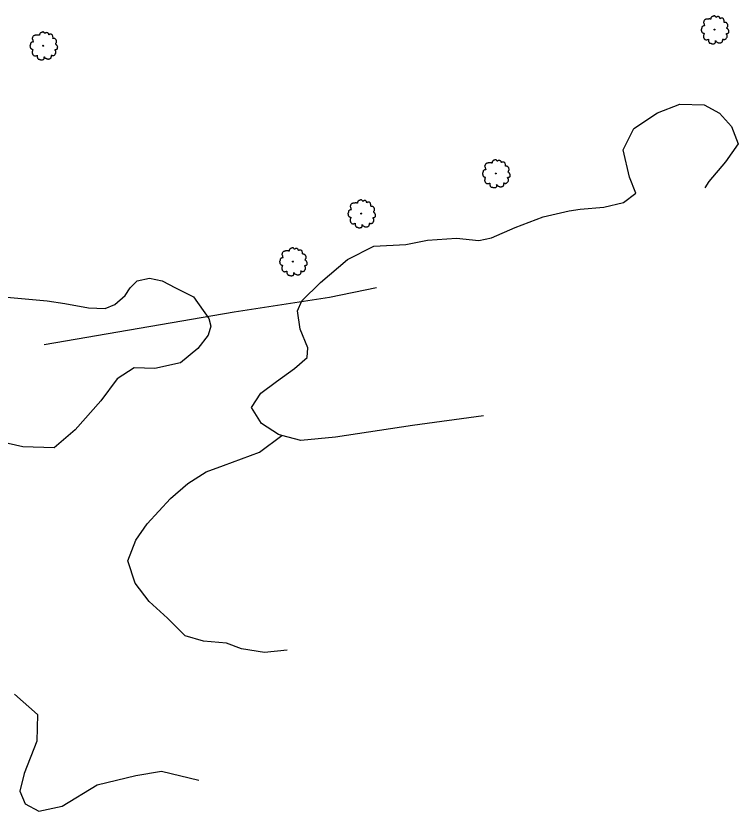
# Model space of a CAD drawing. Extents: x 2161152 to 2175754, y 602179 to 617749.
# Drawn here: x 2163039.1 to 2163322.5, y 604632 to 604944.2 of the extents above; entities that cross this region are included whole.
import ezdxf

# ---------------------------------------------------------------- set-up
doc = ezdxf.new("R2010")
doc.units = 0
doc.layers.add('RD_EX_Fence_ChLk', color=7, linetype='Continuous')
doc.layers.add('RD_EX_VEG', color=7, linetype='Continuous')

msp = doc.modelspace()

# ---------------------------------------------------------------- linework, layer by layer
at = {"layer": 'RD_EX_Fence_ChLk'}
msp.add_lwpolyline([(2163050.13, 604815.19), (2163124.69, 604827.99), (2163162.12, 604833.7), (2163180.52, 604837.54)], dxfattribs=at)
at = {"layer": 'RD_EX_VEG'}
for points in [[(2163222.6, 604787.2), (2163194.63, 604783.35), (2163164.48, 604778.77), (2163150.83, 604777.49), (2163143.43, 604779.45), (2163142.15, 604779.79), (2163135.48, 604784.15), (2163131.51, 604790.47), (2163135.19, 604796.05), (2163141.33, 604800.68), (2163148.41, 604805.74), (2163153.32, 604810.02), (2163153.58, 604813.84), (2163150.67, 604821.17), (2163149.56, 604828.34), (2163151.2, 604832.28), (2163158.61, 604839.52), (2163169.21, 604848.59), (2163179.55, 604853.76), (2163192.11, 604854.46), (2163200.56, 604856.19), (2163212, 604856.87), (2163220.68, 604856.06), (2163225.65, 604857.04), (2163235, 604861.12), (2163246, 604865.35), (2163256.22, 604867.64), (2163260.42, 604868.26), (2163269.76, 604869.11), (2163277.51, 604870.86), (2163282.32, 604874.6), (2163279.85, 604880.92), (2163277.42, 604891.6), (2163281.55, 604899.99), (2163290.87, 604906.14), (2163299.55, 604909.5), (2163309.15, 604909.2), (2163315.19, 604905.98), (2163319.88, 604900.72), (2163322.45, 604893.98), (2163317.55, 604886.88), (2163311.02, 604879.13), (2163309.38, 604876.68)], [(2163035.46, 604833.72), (2163051.32, 604832.33), (2163058.26, 604831.26), (2163067.57, 604829.51), (2163074.14, 604829.29), (2163077.88, 604830.89), (2163081.98, 604834.39), (2163083.87, 604837.46), (2163086.64, 604840.23), (2163091.47, 604841.22), (2163096.44, 604840.16), (2163101.64, 604837.44), (2163108.73, 604833.83), (2163114.77, 604825.4), (2163115.61, 604822.31), (2163114.52, 604818.88), (2163110.5, 604813.65), (2163103.7, 604808.03), (2163093.57, 604805.77), (2163085.47, 604805.95), (2163078.86, 604801.7), (2163072.4, 604793.11), (2163062.36, 604781.66), (2163054.13, 604774.61), (2163041.75, 604775.02), (2163027.22, 604778.26)], [(2163145.56, 604695.18), (2163136.61, 604694.22), (2163127.57, 604695.74), (2163121.72, 604697.95), (2163112.62, 604698.73), (2163105.49, 604700.78), (2163098.52, 604707.73), (2163091.36, 604714.26), (2163085.83, 604721.45), (2163082.94, 604730.22), (2163086.1, 604738.33), (2163090.6, 604744.77), (2163099.71, 604754.76), (2163106.59, 604760.6), (2163113.7, 604765.24), (2163120.49, 604767.6), (2163134.7, 604772.95), (2163143.43, 604779.45)], [(2163038.52, 604677.9), (2163047.56, 604669.87), (2163047.24, 604659.43), (2163042.26, 604646.75), (2163040.57, 604639.74), (2163042.71, 604634.78), (2163048, 604631.98), (2163057.19, 604633.93), (2163070.96, 604642.24), (2163086.11, 604645.99), (2163096.22, 604647.69), (2163110.82, 604644.09)]]:
    msp.add_lwpolyline(points, dxfattribs=at)
for centre, radius in [((2163313.2, 604938.78), 0.188), ((2163313.19, 604938.76), 0.000075), ((2163049.79, 604932.47), 0.188), ((2163049.78, 604932.46), 0.000075), ((2163227.36, 604882.3), 0.188), ((2163227.35, 604882.28), 0.000075), ((2163174.57, 604866.55), 0.188), ((2163174.56, 604866.53), 0.000075), ((2163147.75, 604847.72), 0.188), ((2163147.74, 604847.71), 0.000075)]:
    msp.add_circle(centre, radius, dxfattribs=at)
for points in [[(2163313.3, 604944.15), (2163313.07, 604944.17), (2163312.83, 604944.1), (2163312.64, 604944.02), (2163312.47, 604943.97), (2163312.31, 604943.89), (2163312.08, 604943.76), (2163311.91, 604943.61), (2163311.82, 604943.42), (2163311.78, 604943.25), (2163311.74, 604943.05), (2163311.74, 604942.92), (2163311.65, 604942.9), (2163311.54, 604942.92), (2163311.35, 604942.97), (2163311.16, 604942.97), (2163310.97, 604942.97), (2163310.71, 604942.95), (2163310.45, 604942.95), (2163310.24, 604942.92), (2163310, 604942.88), (2163309.72, 604942.79), (2163309.46, 604942.69), (2163309.23, 604942.5), (2163309.04, 604942.15), (2163308.95, 604941.89), (2163308.84, 604941.7), (2163308.95, 604941.36), (2163309.08, 604941.1), (2163309.1, 604940.95), (2163309.16, 604940.63), (2163309.23, 604940.46), (2163309.33, 604940.31), (2163309.27, 604940.29), (2163308.99, 604940.26), (2163308.76, 604940.18), (2163308.44, 604940.01), (2163308.28, 604939.84), (2163308.2, 604939.6), (2163308.18, 604939.34), (2163308.11, 604939.19), (2163308.05, 604938.98), (2163308.03, 604938.93), (2163307.99, 604938.68), (2163308.07, 604938.34), (2163308.09, 604938.08), (2163308.18, 604937.91), (2163308.29, 604937.78), (2163308.43, 604937.59), (2163308.73, 604937.43), (2163308.97, 604937.35), (2163309.12, 604937.33), (2163308.99, 604936.96), (2163308.95, 604936.69), (2163308.86, 604936.4), (2163308.86, 604936.34), (2163308.82, 604935.98), (2163308.93, 604935.74), (2163308.99, 604935.46), (2163309.12, 604935.29), (2163309.33, 604935.06), (2163309.57, 604934.9), (2163309.94, 604934.8), (2163310.24, 604934.82), (2163310.67, 604934.95), (2163310.86, 604935.01), (2163310.84, 604934.88), (2163310.86, 604934.6), (2163310.86, 604934.28), (2163310.97, 604934.03), (2163311.05, 604933.83), (2163311.16, 604933.64), (2163311.41, 604933.47), (2163311.71, 604933.42), (2163312.02, 604933.3), (2163312.36, 604933.25), (2163312.74, 604933.23), (2163313.19, 604933.34), (2163313.39, 604933.43), (2163313.47, 604933.57), (2163313.62, 604933.85), (2163313.58, 604934.01), (2163313.6, 604934.46), (2163313.67, 604934.33), (2163313.8, 604934.07), (2163314.18, 604933.85), (2163314.48, 604933.71), (2163314.84, 604933.6), (2163315.06, 604933.55), (2163315.42, 604933.6), (2163315.7, 604933.66), (2163315.98, 604933.75), (2163316.2, 604933.96), (2163316.33, 604934.16), (2163316.37, 604934.37), (2163316.43, 604934.65), (2163316.47, 604934.78)], [(2163316.47, 604934.78), (2163316.41, 604934.91), (2163316.37, 604935.1), (2163316.43, 604935.08), (2163316.56, 604935.05), (2163316.77, 604934.95), (2163316.93, 604934.9), (2163317.18, 604934.91), (2163317.38, 604934.99), (2163317.72, 604935.2), (2163317.93, 604935.55), (2163318.13, 604935.85), (2163318.19, 604936.1), (2163318.15, 604936.26), (2163318.13, 604936.64), (2163317.98, 604936.83), (2163317.95, 604936.92), (2163317.87, 604937.22), (2163317.93, 604937.26), (2163318.13, 604937.29), (2163318.41, 604937.39), (2163318.62, 604937.48), (2163318.79, 604937.61), (2163318.85, 604937.78), (2163318.83, 604938.08), (2163318.86, 604938.38), (2163318.81, 604938.49), (2163318.73, 604938.61), (2163318.68, 604938.76), (2163318.56, 604938.87), (2163318.49, 604938.98), (2163318.41, 604939.06), (2163318.32, 604939.17), (2163318.19, 604939.26), (2163318.08, 604939.3), (2163318.04, 604939.41), (2163318.15, 604939.56), (2163318.19, 604939.64), (2163318.21, 604939.81), (2163318.38, 604940.07), (2163318.41, 604940.37), (2163318.38, 604940.69), (2163318.34, 604940.89), (2163318.23, 604941.1), (2163318.08, 604941.29), (2163317.98, 604941.42), (2163317.85, 604941.51), (2163317.61, 604941.61), (2163317.42, 604941.64), (2163317.16, 604941.64), (2163317.01, 604941.68), (2163317.03, 604941.72), (2163317.03, 604941.83), (2163317.03, 604942.04), (2163316.97, 604942.37), (2163316.86, 604942.75), (2163316.86, 604942.77), (2163316.78, 604942.95), (2163316.62, 604943.1), (2163316.48, 604943.18), (2163316.33, 604943.27), (2163316.15, 604943.29), (2163315.92, 604943.29), (2163315.72, 604943.25), (2163315.57, 604943.18), (2163315.44, 604943.09), (2163315.38, 604943.2), (2163315.3, 604943.42), (2163315.27, 604943.54), (2163315.15, 604943.67), (2163314.99, 604943.82), (2163314.65, 604943.91), (2163314.18, 604943.85), (2163313.95, 604943.7), (2163313.84, 604943.57), (2163313.8, 604943.67), (2163313.65, 604943.82), (2163313.58, 604943.95), (2163313.45, 604944.04), (2163313.34, 604944.12), (2163313.26, 604944.15)], [(2163049.89, 604937.85), (2163049.66, 604937.87), (2163049.42, 604937.79), (2163049.23, 604937.72), (2163049.06, 604937.66), (2163048.89, 604937.58), (2163048.67, 604937.45), (2163048.5, 604937.3), (2163048.41, 604937.12), (2163048.37, 604936.95), (2163048.33, 604936.74), (2163048.33, 604936.61), (2163048.24, 604936.59), (2163048.12, 604936.61), (2163047.94, 604936.67), (2163047.75, 604936.67), (2163047.56, 604936.67), (2163047.3, 604936.65), (2163047.04, 604936.65), (2163046.83, 604936.61), (2163046.59, 604936.57), (2163046.31, 604936.48), (2163046.04, 604936.39), (2163045.82, 604936.2), (2163045.63, 604935.84), (2163045.54, 604935.58), (2163045.43, 604935.39), (2163045.54, 604935.05), (2163045.67, 604934.79), (2163045.69, 604934.64), (2163045.74, 604934.32), (2163045.82, 604934.15), (2163045.91, 604934), (2163045.86, 604933.99), (2163045.58, 604933.95), (2163045.35, 604933.87), (2163045.03, 604933.71), (2163044.86, 604933.54), (2163044.79, 604933.29), (2163044.77, 604933.03), (2163044.7, 604932.88), (2163044.64, 604932.67), (2163044.62, 604932.62), (2163044.58, 604932.37), (2163044.66, 604932.04), (2163044.68, 604931.77), (2163044.77, 604931.61), (2163044.88, 604931.47), (2163045.01, 604931.29), (2163045.31, 604931.12), (2163045.56, 604931.04), (2163045.71, 604931.03), (2163045.58, 604930.65), (2163045.54, 604930.39), (2163045.44, 604930.09), (2163045.44, 604930.03), (2163045.41, 604929.68), (2163045.52, 604929.43), (2163045.58, 604929.15), (2163045.71, 604928.98), (2163045.91, 604928.76), (2163046.16, 604928.59), (2163046.53, 604928.49), (2163046.83, 604928.51), (2163047.26, 604928.64), (2163047.45, 604928.7), (2163047.43, 604928.57), (2163047.45, 604928.29), (2163047.45, 604927.97), (2163047.56, 604927.73), (2163047.64, 604927.52), (2163047.75, 604927.33), (2163047.99, 604927.16), (2163048.29, 604927.11), (2163048.61, 604927), (2163048.95, 604926.94), (2163049.32, 604926.92), (2163049.77, 604927.03), (2163049.98, 604927.13), (2163050.06, 604927.26), (2163050.21, 604927.54), (2163050.17, 604927.71), (2163050.19, 604928.16), (2163050.26, 604928.03), (2163050.39, 604927.76), (2163050.77, 604927.54), (2163051.07, 604927.41), (2163051.42, 604927.3), (2163051.65, 604927.24), (2163052, 604927.3), (2163052.29, 604927.35), (2163052.57, 604927.45), (2163052.79, 604927.65), (2163052.92, 604927.86), (2163052.96, 604928.06), (2163053.02, 604928.34), (2163053.05, 604928.48)], [(2163053.05, 604928.48), (2163053, 604928.61), (2163052.96, 604928.79), (2163053.02, 604928.78), (2163053.15, 604928.74), (2163053.35, 604928.64), (2163053.52, 604928.59), (2163053.77, 604928.61), (2163053.97, 604928.68), (2163054.31, 604928.89), (2163054.52, 604929.24), (2163054.72, 604929.54), (2163054.78, 604929.79), (2163054.74, 604929.96), (2163054.72, 604930.33), (2163054.57, 604930.52), (2163054.53, 604930.61), (2163054.46, 604930.91), (2163054.52, 604930.95), (2163054.72, 604930.99), (2163055, 604931.08), (2163055.21, 604931.17), (2163055.38, 604931.31), (2163055.43, 604931.47), (2163055.42, 604931.77), (2163055.45, 604932.07), (2163055.4, 604932.19), (2163055.32, 604932.3), (2163055.27, 604932.45), (2163055.15, 604932.56), (2163055.08, 604932.67), (2163055, 604932.75), (2163054.91, 604932.86), (2163054.78, 604932.96), (2163054.67, 604932.99), (2163054.63, 604933.11), (2163054.74, 604933.26), (2163054.78, 604933.33), (2163054.8, 604933.5), (2163054.97, 604933.76), (2163055, 604934.06), (2163054.97, 604934.38), (2163054.93, 604934.59), (2163054.82, 604934.79), (2163054.67, 604934.98), (2163054.57, 604935.11), (2163054.44, 604935.2), (2163054.2, 604935.3), (2163054.01, 604935.34), (2163053.75, 604935.34), (2163053.6, 604935.37), (2163053.62, 604935.41), (2163053.62, 604935.52), (2163053.62, 604935.73), (2163053.56, 604936.07), (2163053.45, 604936.44), (2163053.45, 604936.46), (2163053.37, 604936.65), (2163053.2, 604936.8), (2163053.07, 604936.87), (2163052.92, 604936.97), (2163052.74, 604936.98), (2163052.51, 604936.98), (2163052.3, 604936.95), (2163052.15, 604936.87), (2163052.02, 604936.78), (2163051.97, 604936.89), (2163051.89, 604937.12), (2163051.85, 604937.23), (2163051.74, 604937.36), (2163051.57, 604937.51), (2163051.24, 604937.6), (2163050.77, 604937.55), (2163050.54, 604937.4), (2163050.43, 604937.27), (2163050.39, 604937.36), (2163050.24, 604937.51), (2163050.17, 604937.64), (2163050.04, 604937.73), (2163049.92, 604937.81), (2163049.85, 604937.85)], [(2163227.46, 604887.67), (2163227.24, 604887.69), (2163226.99, 604887.62), (2163226.81, 604887.54), (2163226.64, 604887.49), (2163226.47, 604887.41), (2163226.24, 604887.28), (2163226.08, 604887.13), (2163225.98, 604886.94), (2163225.94, 604886.77), (2163225.91, 604886.57), (2163225.91, 604886.44), (2163225.81, 604886.42), (2163225.7, 604886.44), (2163225.51, 604886.49), (2163225.33, 604886.49), (2163225.14, 604886.49), (2163224.88, 604886.47), (2163224.61, 604886.47), (2163224.41, 604886.44), (2163224.16, 604886.4), (2163223.88, 604886.3), (2163223.62, 604886.21), (2163223.39, 604886.02), (2163223.21, 604885.67), (2163223.11, 604885.41), (2163223, 604885.22), (2163223.11, 604884.88), (2163223.25, 604884.62), (2163223.26, 604884.47), (2163223.32, 604884.15), (2163223.39, 604883.98), (2163223.49, 604883.83), (2163223.43, 604883.81), (2163223.15, 604883.77), (2163222.93, 604883.7), (2163222.61, 604883.53), (2163222.44, 604883.36), (2163222.36, 604883.12), (2163222.35, 604882.86), (2163222.27, 604882.71), (2163222.21, 604882.5), (2163222.2, 604882.44), (2163222.16, 604882.2), (2163222.23, 604881.86), (2163222.25, 604881.6), (2163222.35, 604881.43), (2163222.46, 604881.3), (2163222.59, 604881.11), (2163222.89, 604880.94), (2163223.13, 604880.87), (2163223.28, 604880.85), (2163223.15, 604880.48), (2163223.11, 604880.21), (2163223.02, 604879.91), (2163223.02, 604879.86), (2163222.98, 604879.5), (2163223.1, 604879.26), (2163223.15, 604878.98), (2163223.28, 604878.81), (2163223.49, 604878.58), (2163223.73, 604878.41), (2163224.11, 604878.32), (2163224.41, 604878.34), (2163224.84, 604878.47), (2163225.03, 604878.53), (2163225.01, 604878.4), (2163225.03, 604878.11), (2163225.03, 604877.8), (2163225.14, 604877.55), (2163225.21, 604877.35), (2163225.33, 604877.16), (2163225.57, 604876.99), (2163225.87, 604876.93), (2163226.19, 604876.82), (2163226.52, 604876.77), (2163226.9, 604876.75), (2163227.35, 604876.86), (2163227.56, 604876.95), (2163227.63, 604877.08), (2163227.78, 604877.37), (2163227.74, 604877.53), (2163227.76, 604877.98), (2163227.84, 604877.85), (2163227.97, 604877.59), (2163228.34, 604877.37), (2163228.64, 604877.23), (2163229, 604877.12), (2163229.22, 604877.07), (2163229.58, 604877.12), (2163229.86, 604877.18), (2163230.14, 604877.27), (2163230.37, 604877.48), (2163230.5, 604877.68), (2163230.54, 604877.89), (2163230.59, 604878.17), (2163230.63, 604878.3)], [(2163230.63, 604878.3), (2163230.57, 604878.43), (2163230.54, 604878.62), (2163230.59, 604878.6), (2163230.72, 604878.56), (2163230.93, 604878.47), (2163231.1, 604878.41), (2163231.34, 604878.43), (2163231.55, 604878.51), (2163231.88, 604878.71), (2163232.09, 604879.07), (2163232.3, 604879.37), (2163232.35, 604879.61), (2163232.32, 604879.78), (2163232.3, 604880.16), (2163232.15, 604880.34), (2163232.11, 604880.44), (2163232.03, 604880.74), (2163232.09, 604880.78), (2163232.3, 604880.81), (2163232.58, 604880.91), (2163232.78, 604881), (2163232.95, 604881.13), (2163233.01, 604881.3), (2163232.99, 604881.6), (2163233.03, 604881.9), (2163232.97, 604882.01), (2163232.9, 604882.13), (2163232.84, 604882.28), (2163232.73, 604882.39), (2163232.65, 604882.5), (2163232.58, 604882.58), (2163232.48, 604882.69), (2163232.35, 604882.78), (2163232.24, 604882.82), (2163232.2, 604882.93), (2163232.32, 604883.08), (2163232.35, 604883.16), (2163232.37, 604883.32), (2163232.54, 604883.59), (2163232.58, 604883.89), (2163232.54, 604884.21), (2163232.5, 604884.41), (2163232.39, 604884.62), (2163232.24, 604884.81), (2163232.15, 604884.94), (2163232.02, 604885.03), (2163231.77, 604885.12), (2163231.59, 604885.16), (2163231.32, 604885.16), (2163231.17, 604885.2), (2163231.19, 604885.24), (2163231.19, 604885.35), (2163231.19, 604885.56), (2163231.14, 604885.89), (2163231.02, 604886.27), (2163231.02, 604886.29), (2163230.95, 604886.47), (2163230.78, 604886.62), (2163230.65, 604886.7), (2163230.5, 604886.79), (2163230.31, 604886.81), (2163230.09, 604886.81), (2163229.88, 604886.77), (2163229.73, 604886.7), (2163229.6, 604886.6), (2163229.54, 604886.72), (2163229.47, 604886.94), (2163229.43, 604887.05), (2163229.32, 604887.19), (2163229.15, 604887.34), (2163228.81, 604887.43), (2163228.34, 604887.37), (2163228.12, 604887.22), (2163228.01, 604887.09), (2163227.97, 604887.19), (2163227.82, 604887.34), (2163227.74, 604887.47), (2163227.61, 604887.56), (2163227.5, 604887.64), (2163227.42, 604887.67)], [(2163174.66, 604871.92), (2163174.44, 604871.94), (2163174.2, 604871.86), (2163174.01, 604871.79), (2163173.84, 604871.73), (2163173.67, 604871.66), (2163173.45, 604871.53), (2163173.28, 604871.38), (2163173.18, 604871.19), (2163173.15, 604871.02), (2163173.11, 604870.81), (2163173.11, 604870.68), (2163173.01, 604870.66), (2163172.9, 604870.68), (2163172.71, 604870.74), (2163172.53, 604870.74), (2163172.34, 604870.74), (2163172.08, 604870.72), (2163171.82, 604870.72), (2163171.61, 604870.68), (2163171.37, 604870.65), (2163171.08, 604870.55), (2163170.82, 604870.46), (2163170.6, 604870.27), (2163170.41, 604869.92), (2163170.32, 604869.65), (2163170.2, 604869.47), (2163170.32, 604869.13), (2163170.45, 604868.87), (2163170.47, 604868.72), (2163170.52, 604868.4), (2163170.6, 604868.23), (2163170.69, 604868.08), (2163170.63, 604868.06), (2163170.35, 604868.02), (2163170.13, 604867.95), (2163169.81, 604867.78), (2163169.64, 604867.61), (2163169.57, 604867.37), (2163169.55, 604867.1), (2163169.47, 604866.95), (2163169.42, 604866.75), (2163169.4, 604866.69), (2163169.36, 604866.45), (2163169.43, 604866.11), (2163169.45, 604865.85), (2163169.55, 604865.68), (2163169.66, 604865.55), (2163169.79, 604865.36), (2163170.09, 604865.19), (2163170.33, 604865.12), (2163170.48, 604865.1), (2163170.35, 604864.72), (2163170.32, 604864.46), (2163170.22, 604864.16), (2163170.22, 604864.11), (2163170.18, 604863.75), (2163170.3, 604863.51), (2163170.35, 604863.22), (2163170.48, 604863.06), (2163170.69, 604862.83), (2163170.93, 604862.66), (2163171.31, 604862.57), (2163171.61, 604862.59), (2163172.04, 604862.72), (2163172.23, 604862.77), (2163172.21, 604862.64), (2163172.23, 604862.36), (2163172.23, 604862.04), (2163172.34, 604861.8), (2163172.41, 604861.59), (2163172.53, 604861.41), (2163172.77, 604861.24), (2163173.07, 604861.18), (2163173.39, 604861.07), (2163173.73, 604861.01), (2163174.1, 604860.99), (2163174.55, 604861.11), (2163174.76, 604861.2), (2163174.83, 604861.33), (2163174.98, 604861.61), (2163174.95, 604861.78), (2163174.96, 604862.23), (2163175.04, 604862.1), (2163175.17, 604861.84), (2163175.54, 604861.61), (2163175.84, 604861.48), (2163176.2, 604861.37), (2163176.43, 604861.31), (2163176.78, 604861.37), (2163177.06, 604861.42), (2163177.34, 604861.52), (2163177.57, 604861.72), (2163177.7, 604861.93), (2163177.74, 604862.14), (2163177.79, 604862.42), (2163177.83, 604862.55)], [(2163177.83, 604862.55), (2163177.78, 604862.68), (2163177.74, 604862.87), (2163177.79, 604862.85), (2163177.92, 604862.81), (2163178.13, 604862.72), (2163178.3, 604862.66), (2163178.54, 604862.68), (2163178.75, 604862.76), (2163179.09, 604862.96), (2163179.29, 604863.32), (2163179.5, 604863.62), (2163179.56, 604863.86), (2163179.52, 604864.03), (2163179.5, 604864.4), (2163179.35, 604864.59), (2163179.31, 604864.69), (2163179.24, 604864.99), (2163179.29, 604865.02), (2163179.5, 604865.06), (2163179.78, 604865.15), (2163179.99, 604865.25), (2163180.16, 604865.38), (2163180.21, 604865.55), (2163180.19, 604865.85), (2163180.23, 604866.15), (2163180.17, 604866.26), (2163180.1, 604866.37), (2163180.04, 604866.52), (2163179.93, 604866.64), (2163179.86, 604866.75), (2163179.78, 604866.82), (2163179.69, 604866.94), (2163179.56, 604867.03), (2163179.44, 604867.07), (2163179.41, 604867.18), (2163179.52, 604867.33), (2163179.56, 604867.4), (2163179.57, 604867.57), (2163179.74, 604867.83), (2163179.78, 604868.13), (2163179.74, 604868.45), (2163179.71, 604868.66), (2163179.59, 604868.87), (2163179.44, 604869.05), (2163179.35, 604869.18), (2163179.22, 604869.28), (2163178.97, 604869.37), (2163178.79, 604869.41), (2163178.52, 604869.41), (2163178.37, 604869.45), (2163178.39, 604869.48), (2163178.39, 604869.6), (2163178.39, 604869.8), (2163178.34, 604870.14), (2163178.22, 604870.51), (2163178.22, 604870.53), (2163178.15, 604870.72), (2163177.98, 604870.87), (2163177.85, 604870.95), (2163177.7, 604871.04), (2163177.51, 604871.06), (2163177.29, 604871.06), (2163177.08, 604871.02), (2163176.93, 604870.95), (2163176.8, 604870.85), (2163176.74, 604870.96), (2163176.67, 604871.19), (2163176.63, 604871.3), (2163176.52, 604871.43), (2163176.35, 604871.58), (2163176.01, 604871.68), (2163175.54, 604871.62), (2163175.32, 604871.47), (2163175.21, 604871.34), (2163175.17, 604871.43), (2163175.02, 604871.58), (2163174.95, 604871.71), (2163174.81, 604871.81), (2163174.7, 604871.88), (2163174.63, 604871.92)], [(2163147.85, 604853.1), (2163147.63, 604853.12), (2163147.38, 604853.04), (2163147.2, 604852.97), (2163147.03, 604852.91), (2163146.86, 604852.84), (2163146.64, 604852.71), (2163146.47, 604852.56), (2163146.37, 604852.37), (2163146.34, 604852.2), (2163146.3, 604851.99), (2163146.3, 604851.86), (2163146.2, 604851.84), (2163146.09, 604851.86), (2163145.9, 604851.92), (2163145.72, 604851.92), (2163145.53, 604851.92), (2163145.27, 604851.9), (2163145, 604851.9), (2163144.8, 604851.86), (2163144.55, 604851.83), (2163144.27, 604851.73), (2163144.01, 604851.64), (2163143.79, 604851.45), (2163143.6, 604851.09), (2163143.51, 604850.83), (2163143.39, 604850.64), (2163143.51, 604850.31), (2163143.64, 604850.05), (2163143.66, 604849.9), (2163143.71, 604849.58), (2163143.79, 604849.41), (2163143.88, 604849.26), (2163143.82, 604849.24), (2163143.54, 604849.2), (2163143.32, 604849.13), (2163143, 604848.96), (2163142.83, 604848.79), (2163142.76, 604848.55), (2163142.74, 604848.28), (2163142.66, 604848.13), (2163142.61, 604847.93), (2163142.59, 604847.87), (2163142.55, 604847.63), (2163142.62, 604847.29), (2163142.64, 604847.03), (2163142.74, 604846.86), (2163142.85, 604846.73), (2163142.98, 604846.54), (2163143.28, 604846.37), (2163143.52, 604846.3), (2163143.67, 604846.28), (2163143.54, 604845.9), (2163143.51, 604845.64), (2163143.41, 604845.34), (2163143.41, 604845.28), (2163143.37, 604844.93), (2163143.49, 604844.68), (2163143.54, 604844.4), (2163143.67, 604844.24), (2163143.88, 604844.01), (2163144.12, 604843.84), (2163144.5, 604843.75), (2163144.8, 604843.77), (2163145.23, 604843.9), (2163145.42, 604843.95), (2163145.4, 604843.82), (2163145.42, 604843.54), (2163145.42, 604843.22), (2163145.53, 604842.98), (2163145.6, 604842.77), (2163145.72, 604842.59), (2163145.96, 604842.42), (2163146.26, 604842.36), (2163146.58, 604842.25), (2163146.92, 604842.19), (2163147.29, 604842.17), (2163147.74, 604842.29), (2163147.95, 604842.38), (2163148.02, 604842.51), (2163148.17, 604842.79), (2163148.13, 604842.96), (2163148.15, 604843.41), (2163148.23, 604843.28), (2163148.36, 604843.02), (2163148.73, 604842.79), (2163149.03, 604842.66), (2163149.39, 604842.55), (2163149.62, 604842.49), (2163149.97, 604842.55), (2163150.25, 604842.6), (2163150.53, 604842.7), (2163150.76, 604842.9), (2163150.89, 604843.11), (2163150.93, 604843.32), (2163150.98, 604843.6), (2163151.02, 604843.73)], [(2163151.02, 604843.73), (2163150.96, 604843.86), (2163150.93, 604844.05), (2163150.98, 604844.03), (2163151.11, 604843.99), (2163151.32, 604843.9), (2163151.49, 604843.84), (2163151.73, 604843.86), (2163151.94, 604843.94), (2163152.28, 604844.14), (2163152.48, 604844.5), (2163152.69, 604844.8), (2163152.74, 604845.04), (2163152.71, 604845.21), (2163152.69, 604845.58), (2163152.54, 604845.77), (2163152.5, 604845.87), (2163152.43, 604846.17), (2163152.48, 604846.2), (2163152.69, 604846.24), (2163152.97, 604846.33), (2163153.18, 604846.43), (2163153.34, 604846.56), (2163153.4, 604846.73), (2163153.38, 604847.03), (2163153.42, 604847.33), (2163153.36, 604847.44), (2163153.29, 604847.55), (2163153.23, 604847.7), (2163153.12, 604847.81), (2163153.04, 604847.93), (2163152.97, 604848), (2163152.88, 604848.11), (2163152.74, 604848.21), (2163152.63, 604848.25), (2163152.59, 604848.36), (2163152.71, 604848.51), (2163152.74, 604848.58), (2163152.76, 604848.75), (2163152.93, 604849.01), (2163152.97, 604849.31), (2163152.93, 604849.63), (2163152.89, 604849.84), (2163152.78, 604850.05), (2163152.63, 604850.23), (2163152.54, 604850.36), (2163152.41, 604850.46), (2163152.16, 604850.55), (2163151.98, 604850.59), (2163151.71, 604850.59), (2163151.56, 604850.63), (2163151.58, 604850.66), (2163151.58, 604850.78), (2163151.58, 604850.98), (2163151.53, 604851.32), (2163151.41, 604851.69), (2163151.41, 604851.71), (2163151.34, 604851.9), (2163151.17, 604852.05), (2163151.04, 604852.13), (2163150.89, 604852.22), (2163150.7, 604852.24), (2163150.48, 604852.24), (2163150.27, 604852.2), (2163150.12, 604852.13), (2163149.99, 604852.03), (2163149.93, 604852.14), (2163149.86, 604852.37), (2163149.82, 604852.48), (2163149.71, 604852.61), (2163149.54, 604852.76), (2163149.2, 604852.86), (2163148.73, 604852.8), (2163148.51, 604852.65), (2163148.4, 604852.52), (2163148.36, 604852.61), (2163148.21, 604852.76), (2163148.13, 604852.89), (2163148, 604852.99), (2163147.89, 604853.06), (2163147.82, 604853.1)]]:
    msp.add_spline(points, degree=3, dxfattribs=at)

doc.saveas('drawing.dxf')
